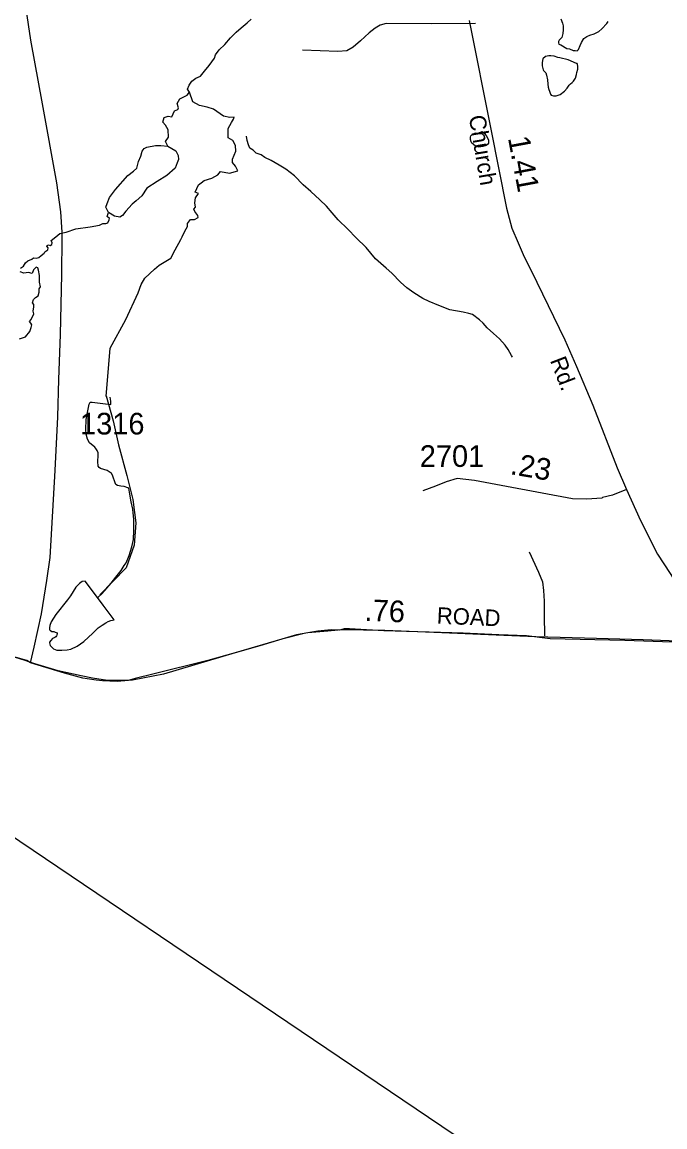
# Model space of a CAD drawing. Extents: x 2082433 to 2279600, y 546599 to 755198.
# Drawn here: x 2097030 to 2100738, y 632912 to 639289 of the extents above; entities that cross this region are included whole.
import ezdxf

# ---------------------------------------------------------------- set-up
doc = ezdxf.new("R2010")
doc.units = 0
for name, color, linetype in [('Exist Boundary Political CountyLine', 7, 'Continuous'), ('Exist Boundary Political Fire Districts', 7, 'Continuous'), ('Exist Hydrographic Creek Single Shore', 7, 'Continuous'), ('Exist Hydrographic Misc Water Feature', 7, 'Continuous'), ('Exist Hydrographic Pond Over 1500 Sq Ft', 7, 'Continuous'), ('Exist Hydrographic Pond Under 1500 Sq Ft', 7, 'Continuous'), ('Exist Road Non-System Type 51', 7, 'Continuous'), ('Exist Road Secondary Mileage Hundredths English Label', 7, 'Continuous'), ('Exist Road Secondary Type 51 Attributed', 7, 'Continuous'), ('Exist Road Secondary Type 51 Label', 7, 'Continuous'), ('Exist Road Secondary Type 51 Number Label', 7, 'Continuous'), ('Map Preparation Inset Cut Line', 7, 'Continuous')]:
    doc.layers.add(name, color=color, linetype=linetype)

msp = doc.modelspace()

# ---------------------------------------------------------------- linework, layer by layer
at = {"layer": 'Exist Boundary Political CountyLine'}
msp.add_lwpolyline([(2101009.9, 635707.9), (2100612.9, 635723.8), (2100344, 635732), (2099993.6, 635740.7), (2099809.5, 635749.5), (2099452.2, 635763.9), (2099122.7, 635777.1), (2098874.8, 635780.7), (2098793.3, 635774), (2098679, 635764.5), (2098613.7, 635752.5), (2098529.3, 635727), (2098260, 635648.5), (2097845.5, 635526.3), (2097667.1, 635490.7), (2097578.2, 635483.6), (2097494.2, 635487.6), (2097456.8, 635491.8), (2097381, 635502.5), (2097275, 635531.2), (2097078.8, 635591.7), (2097058.5, 635604.4), (2096782.3, 635682)], dxfattribs=at)
at = {"layer": 'Exist Boundary Political Fire Districts'}
msp.add_lwpolyline([(2100997.5, 635702.7), (2100507.4, 635720.5), (2100076.6, 635729.6), (2099939.8, 635746.2), (2099779.3, 635753.3), (2099574.8, 635762.2), (2099117.6, 635775.9), (2098918.3, 635787.9), (2098888.9, 635786.2), (2098860.2, 635780.2), (2098812.4, 635781.9), (2098737, 635774.2), (2098679, 635764.5), (2098658, 635761.1), (2098529.3, 635727.1), (2098402.5, 635689), (2098260, 635648.6), (2098100.7, 635604.2), (2097785.3, 635525.3), (2097682.4, 635499.6), (2097641.8, 635489.4), (2097522.1, 635488.5), (2097435.7, 635501.8), (2097371.5, 635515.5), (2097237.4, 635544.2), (2097104.6, 635585.7), (2097075.7, 635594.7), (2097047.2, 635603.7), (2096891.7, 635652.2)], dxfattribs=at)
at = {"layer": 'Exist Hydrographic Creek Single Shore'}
for points in [[(2098110, 639037.7), (2098140.9, 639080.3), (2098146.6, 639100.5), (2098166.7, 639128.3), (2098200.6, 639160.5), (2098232.4, 639198.7), (2098264.5, 639230.7), (2098294.3, 639256.6), (2098327.9, 639284.8), (2098352.1, 639305.1)], [(2097871.2, 638572.5), (2097856.9, 638599.2), (2097874.1, 638625.5), (2097873.3, 638666.8), (2097856.9, 638694.4), (2097841.5, 638711.9), (2097849.7, 638737.5), (2097873.3, 638745.7), (2097894.8, 638742.6), (2097909.1, 638777.4), (2097928.6, 638784.6), (2097932.7, 638793.8), (2097924.5, 638818.4), (2097940.9, 638847.1), (2097982.9, 638866.6), (2097996.2, 638884), (2097984.7, 638901.8), (2097994.2, 638926), (2098008.5, 638948.5), (2098033.1, 638966), (2098059.8, 638976.2), (2098082.3, 639005.9), (2098110, 639037.7)], [(2097514.5, 637127.5), (2097537.9, 637407.1), (2097629, 637572.6), (2097699.1, 637727.3), (2097716.5, 637774.4), (2097738.1, 637811.3), (2097794.4, 637862.5), (2097820, 637887.1), (2097887.6, 637927.1), (2097913.2, 637975.2), (2097945, 638033.6), (2097954.2, 638049), (2097969.6, 638082.8), (2097983.9, 638108.4), (2097985, 638125.8), (2098001.4, 638150.4), (2098023.9, 638150.4), (2098046.4, 638161.7), (2098044.4, 638173), (2098027, 638195.5), (2098021.8, 638209.8), (2098030, 638221.1), (2098027, 638246.7), (2098030, 638274.4), (2098048.5, 638300), (2098028, 638308.2), (2098047.5, 638350.2), (2098063.9, 638361.5), (2098081.3, 638374.8), (2098125.3, 638389.1), (2098159.1, 638406.6), (2098174.5, 638426), (2098226.8, 638417.8), (2098274.9, 638431.1), (2098260.6, 638456.8), (2098244.2, 638479.3), (2098244.2, 638498.8), (2098263.6, 638543.8), (2098261.6, 638577.7), (2098245.2, 638605.3), (2098219.6, 638621.7), (2098219.6, 638674), (2098239, 638709.8), (2098250.3, 638729.3), (2098253.4, 638740.6), (2098228.8, 638738.5), (2098191.9, 638746.7), (2098134.5, 638785.6), (2098098.7, 638797.9), (2098052.6, 638808.2), (2098014.7, 638828.7), (2097996.2, 638884)], [(2097020.4, 637869.7), (2097038.3, 637881), (2097050.1, 637898.9), (2097063.9, 637910.7), (2097086.4, 637921.4), (2097095.2, 637927.6), (2097111.5, 637926), (2097126.5, 637931.3), (2097140.9, 637941.6), (2097158.5, 637955.6), (2097162.3, 637962.4), (2097178.6, 637973.7), (2097180.2, 637985.5), (2097172, 637995.2), (2097174.6, 638000.3), (2097181.7, 638004.4), (2097191.5, 638000.3), (2097202.7, 638004.9), (2097203.8, 638014.7), (2097197.1, 638029), (2097224.2, 638050), (2097236.5, 638059.8), (2097248.8, 638069.5), (2097284.2, 638076.7), (2097340.5, 638096.1), (2097423.5, 638107.9), (2097475.8, 638117.6), (2097495.7, 638127.4), (2097513.7, 638126.3), (2097524.9, 638130.4), (2097532.1, 638147.3), (2097535.2, 638155.5), (2097520.9, 638167.8), (2097528, 638190.4)], [(2097016.2, 637461.3), (2097050.1, 637472.7), (2097074.7, 637503.9), (2097082.9, 637526), (2097087, 637541.3), (2097080.3, 637551.6), (2097072.6, 637560.3), (2097082.9, 637572.6), (2097098.7, 637604.9), (2097093.6, 637620.2), (2097098.2, 637645.8), (2097098.2, 637658.6), (2097091.1, 637668.4), (2097095.2, 637688.4), (2097108, 637699.6), (2097123.3, 637708.8), (2097129, 637730.4), (2097129, 637749.8), (2097136.1, 637761.1), (2097130.8, 637787.4), (2097131.5, 637826.2), (2097125.4, 637856.9), (2097121.3, 637870.7), (2097111.5, 637873.8), (2097102.8, 637866.6), (2097096.2, 637858.4), (2097087.5, 637838.5), (2097068, 637844.1), (2097039.8, 637840), (2097018.8, 637847.2)]]:
    msp.add_lwpolyline(points, dxfattribs=at)
at = {"layer": 'Exist Hydrographic Misc Water Feature'}
for points in [[(2099859.9, 637354.3), (2099853.9, 637364.2), (2099833.4, 637400.1), (2099817.4, 637424), (2099783.6, 637460), (2099749.3, 637491.9), (2099713.4, 637523.7), (2099689, 637551.7), (2099668.9, 637571.4), (2099629, 637601.4), (2099607, 637607.6), (2099575.2, 637615.2), (2099496.7, 637629.1), (2099433.1, 637652.9), (2099378.8, 637676.6), (2099342.7, 637694.6), (2099289, 637726.3), (2099250.4, 637756), (2099212.5, 637788.2), (2099162.1, 637840), (2099130.3, 637867.9), (2099068.1, 637923.6), (2099014, 637987.3), (2098958, 638043.2), (2098909.6, 638094.8), (2098853.5, 638148.7), (2098819.4, 638188.8), (2098785.4, 638226.8), (2098747, 638262.5), (2098694.9, 638312.2), (2098651.3, 638350.1), (2098600.8, 638401.9), (2098551, 638439.9), (2098512.5, 638463.6), (2098466.5, 638489.6), (2098430.4, 638507.6), (2098408.5, 638523.1), (2098380.4, 638533.1), (2098362.2, 638549.2), (2098344.1, 638561.3), (2098336.5, 638581.1), (2098328.1, 638605), (2098324, 638631.2)], [(2099653.8, 638645.2), (2099673.9, 638653.1), (2099683.9, 638657.3), (2099695.8, 638647.4), (2099707.7, 638635.4), (2099715.9, 638617.5), (2099719.6, 638607.2), (2099719.8, 638597.5), (2099719.6, 638589.4), (2099715.7, 638583.5), (2099707.9, 638577.4), (2099688.2, 638571.5), (2099664, 638567), (2099648.2, 638571), (2099631.8, 638585.2), (2099623.8, 638590.9), (2099619.7, 638597.2), (2099615.8, 638611.2), (2099616, 638625), (2099617.7, 638633.2), (2099623.8, 638639.2), (2099633.7, 638645), (2099646, 638649.2), (2099653.8, 638645.2)], [(2097646.1, 636599), (2097640, 636600.7), (2097618.4, 636608.9), (2097600, 636610.8), (2097580.3, 636614.6), (2097571.9, 636620.7), (2097566.3, 636630.5), (2097554, 636668.5), (2097546, 636684.7), (2097537.6, 636690.4), (2097520.2, 636700.4), (2097481.9, 636712.2), (2097473.9, 636718.3), (2097470, 636726.2), (2097467.5, 636752.1), (2097469.8, 636788.3), (2097470, 636802.1), (2097463.8, 636816.4), (2097455.6, 636828.2), (2097449.3, 636836), (2097419.7, 636859.9), (2097407.6, 636882), (2097399.6, 636910.1), (2097397.4, 636938), (2097400.7, 636995.8), (2097409.1, 637046.1), (2097416.7, 637083.9), (2097422.4, 637096), (2097426.7, 637096.2), (2097434.7, 637096.2), (2097542.6, 637082.3)], [(2097515.1, 637131.4), (2097555.7, 636986.9), (2097585.5, 636849.5), (2097634.1, 636672.7), (2097669.5, 636533.4), (2097687, 636399.8), (2097676.5, 636269.4), (2097630, 636140.1), (2097478, 635984.1)], [(2097542.6, 637082.3), (2097542.6, 637100.5), (2097538.5, 637124.2)], [(2097466.1, 635968.4), (2097470.2, 635972.6), (2097488.2, 635986.5), (2097507.7, 636008.7), (2097544, 636050.6), (2097571.9, 636084.6), (2097601.4, 636124.7), (2097619.7, 636152.8), (2097629.7, 636168.7), (2097647.3, 636211), (2097663.3, 636260.9), (2097673.2, 636302.8), (2097675, 636354.8), (2097674.8, 636419), (2097668.7, 636477.1), (2097660.3, 636521), (2097650, 636576.9), (2097646.1, 636599)], [(2097466.1, 635968.4), (2097393.9, 636062.1), (2097377.7, 636060), (2097361.7, 636048.2), (2097340.2, 636028), (2097310, 635977.8), (2097292, 635953.8), (2097224.3, 635869.5), (2097198.7, 635827.6), (2097190.9, 635805.7), (2097188.8, 635793.8), (2097188.8, 635783.7), (2097190.7, 635779.7), (2097194.6, 635777.5), (2097202.6, 635771.8), (2097212.8, 635771.9), (2097220.6, 635767.9), (2097228.8, 635765.8), (2097232.9, 635759.9), (2097230.9, 635749.7), (2097228.8, 635745.9), (2097224.7, 635741.7), (2097219, 635737.7), (2097204.8, 635731.7), (2097195.2, 635719.4), (2097188.8, 635709.9), (2097189, 635705.7), (2097193.1, 635691.8), (2097201.1, 635681.6), (2097211, 635671.6), (2097230.9, 635663.7), (2097259, 635663.9), (2097291.2, 635665.9), (2097311.5, 635670.2), (2097347.3, 635686.2), (2097386.9, 635714.3), (2097439, 635762.4), (2097468.7, 635792.4), (2097492.7, 635808.6), (2097512.4, 635822.6), (2097526.6, 635828.6), (2097543, 635834.7), (2097560.6, 635838.9), (2097498.5, 635924.5), (2097466.1, 635968.4)]]:
    msp.add_lwpolyline(points, dxfattribs=at)
at = {"layer": 'Exist Hydrographic Pond Over 1500 Sq Ft'}
msp.add_lwpolyline([(2097528, 638190.4), (2097513.7, 638220.1), (2097520.9, 638242.6), (2097535.2, 638276.4), (2097569, 638323.6), (2097639.7, 638403.5), (2097673.5, 638428.1), (2097693, 638445.5), (2097701.2, 638484.4), (2097715.5, 638515.2), (2097723.7, 638543.8), (2097735, 638560.2), (2097749.3, 638566.4), (2097799.5, 638577.7), (2097831.3, 638577.7), (2097871.2, 638572.5), (2097916.3, 638546.9), (2097929.6, 638519.3), (2097932.7, 638496.7), (2097924.5, 638477.2), (2097913.2, 638445.5), (2097865.1, 638403.5), (2097808.7, 638369.7), (2097750.3, 638330.7), (2097721.7, 638285.7), (2097687.8, 638257), (2097665.3, 638237.5), (2097628.4, 638197.6), (2097609, 638173), (2097594.6, 638163.7), (2097562.9, 638168.9)], close=True, dxfattribs=at)
at = {"layer": 'Exist Hydrographic Pond Under 1500 Sq Ft'}
for points in [[(2100137.5, 639308.5), (2100147.5, 639282.6), (2100151.4, 639266.6), (2100151.8, 639244.6), (2100150, 639222.6), (2100143.6, 639200.5), (2100127.9, 639184.6), (2100124, 639176.7), (2100124, 639168.6), (2100126, 639162.6), (2100138.1, 639158.7), (2100171.7, 639136.6), (2100187.9, 639134.5), (2100208, 639124.6), (2100219.9, 639124.8), (2100232, 639123), (2100240, 639130.7), (2100250.1, 639154.8), (2100256, 639170.9), (2100270, 639194.8), (2100287.8, 639205), (2100305.6, 639213.3), (2100330, 639221.3), (2100357.7, 639235.4), (2100373.3, 639249.3), (2100403.4, 639281.6), (2100411.2, 639293.4)], [(2100210.7, 638949), (2100222.6, 638965.1), (2100228.3, 638986.9), (2100230.4, 638998.7), (2100236.3, 639016.9), (2100236.3, 639034.8), (2100234.3, 639044.8), (2100232.2, 639050.8), (2100228.5, 639051), (2100180.3, 639070.8), (2100132.6, 639082.5), (2100120.1, 639084.4), (2100098.5, 639092.5), (2100080.1, 639094.5), (2100068.2, 639094.3), (2100050.1, 639090.5), (2100034.1, 639076.3), (2100030.5, 639056.2), (2100030.5, 639036.3), (2100036.6, 639014.3), (2100038.5, 639010.4), (2100050.5, 638996.4), (2100054.2, 638982.4), (2100060.6, 638956.3), (2100063.1, 638930.4), (2100064.5, 638914.4), (2100068.6, 638900.4), (2100072.5, 638890.5), (2100075, 638884.4), (2100077.2, 638872.3), (2100082.9, 638866.6), (2100095, 638862.7), (2100111.2, 638862.7), (2100134.6, 638870.9), (2100158.8, 638890.8), (2100175, 638908.6), (2100184.9, 638924.9), (2100193.1, 638932.6), (2100202.9, 638940.9), (2100210.7, 638949)]]:
    msp.add_lwpolyline(points, dxfattribs=at)
at = {"layer": 'Exist Road Non-System Type 51'}
for points in [[(2099645.9, 639281.3), (2099392, 639279.9), (2099130.8, 639281.3), (2099094.8, 639271.2), (2099065.9, 639253.9), (2099031.3, 639226.5), (2098982.2, 639180.3), (2098939, 639144.3), (2098902.9, 639124.1), (2098852.4, 639119.7), (2098647.6, 639126.2)], [(2099954.6, 636230.9), (2100008, 636114), (2100032.5, 636057.8), (2100038.2, 636008.7), (2100041.1, 635946.7), (2100041.1, 635864.4), (2100044.2, 635747.2)]]:
    msp.add_lwpolyline(points, dxfattribs=at)
at = {"layer": 'Exist Road Secondary Type 51 Attributed'}
for points in [[(2097078.8, 635591.7), (2097100.3, 635681.3), (2097141.8, 635872.9), (2097173, 636066), (2097191.5, 636199.7), (2097221.7, 636700.7), (2097235.5, 637011.1), (2097242.7, 637225.8), (2097251.4, 637486.5), (2097258.6, 637832.3), (2097261.6, 638044.4), (2097262.2, 638076.7), (2097253.4, 638194.5), (2097230.9, 638360.5), (2097148.4, 638817.4), (2097079.8, 639184.2), (2097046, 639418.8)], [(2099608.8, 639297.9), (2099734.9, 638671.9), (2099825, 638215), (2099855.8, 638099.2), (2099892.6, 638014.2), (2099921.3, 637947.6), (2099999.2, 637787.7), (2100160, 637454.8), (2100227.7, 637302.1), (2100322.9, 637078.8), (2100462.3, 636716.1), (2100515.6, 636592.1)], [(2100515.6, 636592.1), (2100436.4, 636558.3), (2100377.3, 636546.1), (2100374.2, 636540.9), (2100287.1, 636534.7), (2100205.1, 636537.8), (2099824, 636609.5), (2099640.6, 636643.3), (2099539.1, 636654.3), (2099475.6, 636635.5), (2099415, 636611), (2099341.5, 636583.6)], [(2100515.6, 636592.1), (2100597.5, 636411.8), (2100695.9, 636218.2), (2100767.6, 636106.5), (2100835.2, 636001), (2100964.8, 635826.3), (2101009.4, 635757.1), (2101040.6, 635704.9)]]:
    msp.add_lwpolyline(points, dxfattribs=at)
at = {"layer": 'Map Preparation Inset Cut Line'}
msp.add_lwpolyline([(2103425.3, 630228.2), (2082433, 644416.2), (2103425.3, 662094.1)], close=True, dxfattribs=at)

# ---------------------------------------------------------------- texts
at = {"layer": 'Exist Road Secondary Mileage Hundredths English Label'}
for s, rotation, p in [('1.41', 280.54107, (2099832.4, 638620.6)), ('.23', 350.29573, (2099841.3, 636680.5)), ('.76', 357.65146, (2099004, 635833.3))]:
    msp.add_text(s, height=125, rotation=rotation, dxfattribs=at).set_placement(p)
at = {"layer": 'Exist Road Secondary Type 51 Label'}
for s, rotation, p in [('Church', 279.59433, (2099606.6, 638744.6)), ('Rd.', 291.01334, (2100074.1, 637336.7)), ('ROAD', 357.51852, (2099420.9, 635817.3))]:
    msp.add_text(s, height=95, rotation=rotation, dxfattribs=at).set_placement(p)
at = {"layer": 'Exist Road Secondary Type 51 Number Label'}
for s, p in [('1316', (2097364.4, 636908.9)), ('2701', (2099324, 636721.8))]:
    msp.add_text(s, height=125, dxfattribs=at).set_placement(p)

doc.saveas('drawing.dxf')
